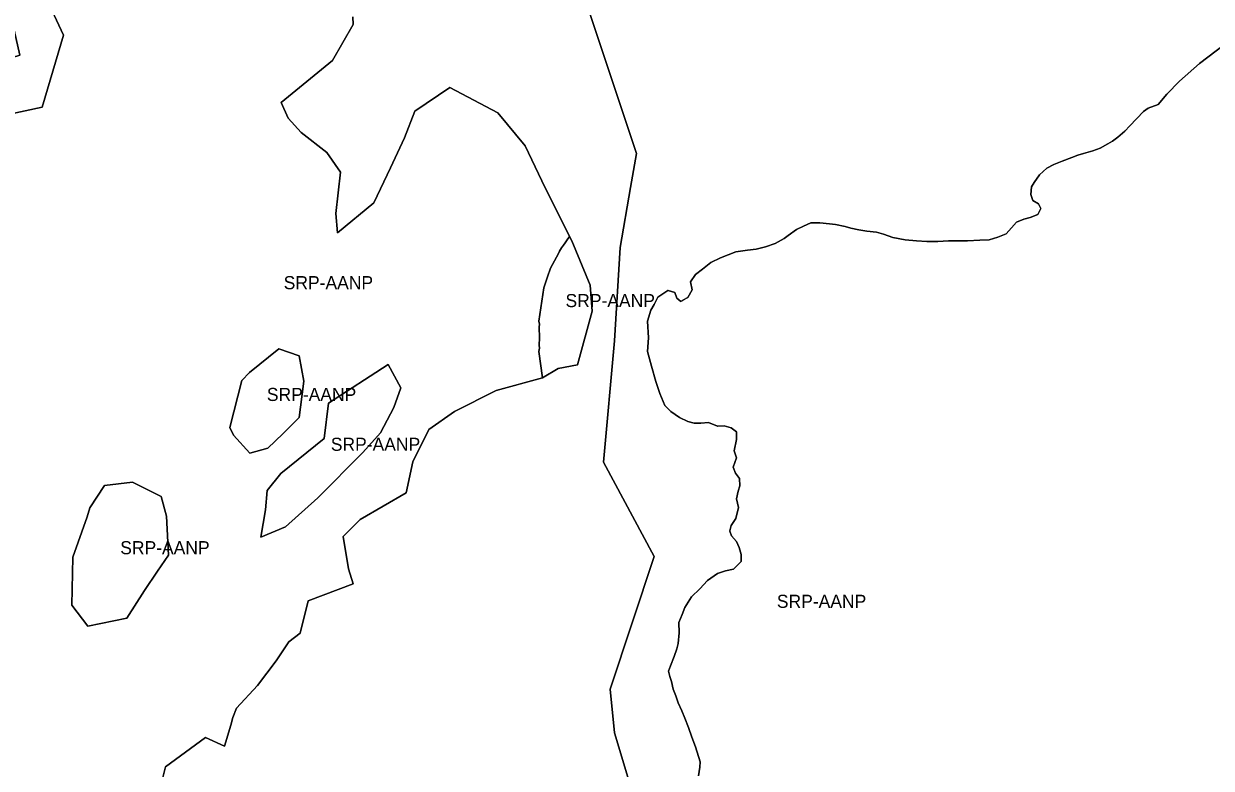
# Model space of a CAD drawing. Extents: x 598968 to 613553, y 4409678 to 4430833.
# Drawn here: x 606932 to 608022, y 4425753 to 4426435 of the extents above; entities that cross this region are included whole.
import ezdxf

# ---------------------------------------------------------------- set-up
doc = ezdxf.new("R2010")
doc.units = 0
for name, color, linetype in [('1', 7, 'Continuous'), ('Sòl Rústic Protegit', 7, 'Continuous'), ('Sòl Rústic Protegit - Alt Nivell de Protecció', 7, 'Continuous')]:
    doc.layers.add(name, color=color, linetype=linetype)

msp = doc.modelspace()

# ---------------------------------------------------------------- linework, layer by layer
at = {"layer": '1'}
msp.add_lwpolyline([(608033.5153, 4426416.04), (608010.7655, 4426398.5398), (607992.3909, 4426382.5398), (607980.8285, 4426370.54), (607972.8913, 4426361.04), (607963.5163, 4426357.5398), (607959.4539, 4426354.5398), (607946.7667, 4426341.5398), (607942.0793, 4426336.5398), (607935.6419, 4426331.0398), (607930.8919, 4426327.5398), (607926.6419, 4426325.0398), (607919.5795, 4426321.0398), (607912.8921, 4426318.5398), (607904.2047, 4426316.0396), (607899.1423, 4426314.5396), (607893.5799, 4426312.5396), (607884.6425, 4426309.0394), (607877.0801, 4426306.0394), (607870.7677, 4426302.5394), (607864.0177, 4426296.5394), (607858.9553, 4426289.5394), (607856.4553, 4426285.5394), (607855.8305, 4426278.5396), (607855.8328, 4426278.5332), (607857.8307, 4426273.0395), (607862.9555, 4426270.0398), (607862.9583, 4426270.0336), (607865.0179, 4426265.54), (607862.2681, 4426260.04), (607855.4557, 4426257.54), (607849.5807, 4426256.0398), (607842.9557, 4426253.0398), (607838.3309, 4426248.0398), (607833.2685, 4426242.5398), (607825.7685, 4426239.5398), (607817.7687, 4426237.0398), (607809.3313, 4426236.5396), (607797.9563, 4426236.0394), (607790.6439, 4426236.0392), (607780.4565, 4426236.0392), (607770.7065, 4426235.539), (607760.5191, 4426235.5388), (607751.0729, 4426236.0328), (607750.9567, 4426236.0386), (607740.5819, 4426237.0384), (607729.4569, 4426239.0382), (607720.7695, 4426242.038), (607714.4571, 4426244.038), (607705.5821, 4426245.0378), (607698.2071, 4426246.0376), (607690.7073, 4426247.5376), (607685.7697, 4426249.0374), (607676.7697, 4426251.0372), (607671.1449, 4426251.5372), (607662.3871, 4426252.5102), (607662.1449, 4426252.537), (607654.2075, 4426252.5368), (607647.3325, 4426249.5368), (607640.8327, 4426246.5368), (607633.3953, 4426241.0368), (607629.7703, 4426238.0368), (607621.5205, 4426233.5366), (607612.5205, 4426230.5366), (607603.8331, 4426228.5366), (607596.0833, 4426227.5364), (607585.3959, 4426226.0362), (607571.2711, 4426220.5362), (607562.2711, 4426216.036), (607554.6463, 4426210.036), (607548.4589, 4426205.036), (607543.6465, 4426198.536), (607545.1465, 4426191.0362), (607541.1465, 4426184.0364), (607536.7165, 4426181.5554), (607536.5565, 4426181.4658), (607535.0811, 4426180.6394), (607534.8967, 4426180.5362), (607531.1471, 4426183.5359), (607529.3364, 4426188.5296), (607529.3341, 4426188.536), (607523.0975, 4426190.455), (607522.8343, 4426190.536), (607518.3343, 4426187.5358), (607513.7719, 4426184.5358), (607510.5219, 4426177.536), (607507.3971, 4426172.536), (607504.2097, 4426162.5362), (607505.0847, 4426147.0364), (607504.3349, 4426134.5366), (607504.3366, 4426134.5302), (607507.9599, 4426121.037), (607507.9617, 4426121.0305), (607511.8351, 4426107.0372), (607511.8372, 4426107.0308), (607515.4601, 4426096.0374), (607515.4628, 4426096.0312), (607520.2728, 4426085.0377), (607525.7727, 4426079.538), (607533.7727, 4426074.0382), (607541.2101, 4426070.5384), (607547.0225, 4426069.0384), (607547.2577, 4426069.0384), (607553.2725, 4426069.0386), (607560.2725, 4426069.5386), (607560.3813, 4426069.4934), (607568.6473, 4426066.0388), (607568.8775, 4426066.0582), (607574.5849, 4426066.539), (607574.7339, 4426066.4936), (607581.1473, 4426064.539), (607585.8347, 4426061.0392), (607585.8347, 4426061.0353), (607585.8349, 4426054.0394), (607583.7725, 4426043.5394), (607583.7745, 4426043.533), (607585.8349, 4426037.0396), (607582.7725, 4426028.5398), (607582.775, 4426028.5334), (607584.8975, 4426023.0398), (607584.9016, 4426023.0345), (607588.7722, 4426018.0388), (607589.0851, 4426011.5402), (607587.5853, 4426006.5402), (607585.8353, 4425999.5402), (607585.8369, 4425999.5338), (607587.8353, 4425991.5404), (607585.2105, 4425981.5406), (607581.0855, 4425975.0406), (607579.7731, 4425970.0406), (607579.7753, 4425970.0342), (607581.336, 4425965.5405), (607585.8357, 4425960.541), (607585.8386, 4425960.5348), (607588.3981, 4425955.041), (607588.4, 4425955.0346), (607590.3357, 4425948.5412), (607590.3357, 4425942.0414), (607583.0233, 4425935.0414), (607575.7109, 4425933.5412), (607568.4611, 4425931.0412), (607559.3361, 4425924.5412), (607552.2739, 4425917.0412), (607544.5239, 4425909.5412), (607538.5865, 4425900.0412), (607536.0241, 4425893.5414), (607533.1493, 4425886.0414), (607533.3369, 4425876.5416), (607532.3369, 4425867.0418), (607531.1495, 4425862.0418), (607528.5871, 4425855.042), (607525.3371, 4425846.542), (607523.5873, 4425841.542), (607524.7123, 4425836.5422), (607524.7144, 4425836.5357), (607526.1497, 4425832.0422), (607527.8373, 4425825.0424), (607527.8397, 4425825.0361), (607530.1499, 4425819.0426), (607530.1522, 4425819.0362), (607532.4623, 4425812.5428), (607532.4651, 4425812.5365), (607535.7749, 4425805.043), (607535.7776, 4425805.0367), (607538.5249, 4425798.543), (607538.5273, 4425798.5367), (607541.7751, 4425790.0432), (607541.7774, 4425790.0369), (607545.0875, 4425781.0434), (607545.0898, 4425781.037), (607548.4001, 4425772.0438), (607548.4022, 4425772.0373), (607552.7127, 4425758.544), (607552.4003, 4425753.544), (607551.1503, 4425745.5442)], dxfattribs=at)
at = {"layer": 'Sòl Rústic Protegit'}
for points in [[(606951.7427, 4426461.01), (606968.3381, 4426424.5072), (606948.9301, 4426358.51), (606913.3677, 4426351.01), (606899.2427, 4426353.01), (606903.9301, 4426398.51), (606928.3739, 4426406.2628), (606921.7245, 4426436.0306)], [(607056.9539, 4425732.9548), (607062.1667, 4425753.8056), (607098.6555, 4425780.7378), (607116.0313, 4425772.919), (607122.1127, 4425792.032), (607123.8503, 4425798.9824), (607127.3255, 4425807.6702), (607146.4387, 4425828.521), (607163.6177, 4425851.01), (607175.1085, 4425868.485), (607185.5341, 4425876.3042), (607193.0551, 4425906.01), (607234.1859, 4425921.481), (607229.8421, 4425935.3814), (607224.9927, 4425965.01), (607240.6177, 4425980.51), (607282.8381, 4426004.8844), (607288.9193, 4426033.5542), (607303.6887, 4426063.0928), (607327.1459, 4426079.5996), (607365.3723, 4426098.713), (607407.8675, 4426110.5102), (607404.6797, 4426134.5102), (607405.3047, 4426137.5102), (607404.8673, 4426140.5102), (607405.2421, 4426147.0102), (607404.7421, 4426157.0102), (607405.1797, 4426159.5102), (607404.5547, 4426162.5102), (607409.3047, 4426193.0102), (607412.4921, 4426203.0102), (607415.3673, 4426211.0102), (607422.4921, 4426224.5102), (607423.4297, 4426226.5102), (607425.4921, 4426229.5102), (607426.0547, 4426230.5102), (607426.6173, 4426231.0102), (607432.8049, 4426240.0102), (607407.4301, 4426291.01), (607391.9927, 4426323.01), (607366.9927, 4426353.51), (607323.0551, 4426376.51), (607290.9301, 4426355.01), (607281.2427, 4426330.51), (607268.4301, 4426303.01), (607253.1801, 4426271.01), (607219.9301, 4426243.51), (607218.3051, 4426261.01), (607222.5551, 4426299.01), (607209.9927, 4426317.01), (607186.5551, 4426335.51), (607174.7427, 4426348.51), (607168.0551, 4426363.01), (607215.1177, 4426401.51), (607234.1801, 4426434.51), (607233.9927, 4426441.51)]]:
    msp.add_lwpolyline(points, dxfattribs=at)
for points in [[(607155.9051, 4426045.9702), (607139.4051, 4426041.4702), (607124.3425, 4426057.9702), (607121.0301, 4426064.9702), (607132.1551, 4426107.9702), (607139.0301, 4426115.4702), (607166.0301, 4426136.9702), (607184.7175, 4426130.4702), (607189.0301, 4426107.4702), (607185.7801, 4426083.4702), (607184.7175, 4426073.9702), (607169.7175, 4426058.9702)], [(607172.2811, 4425973.8982), (607149.3817, 4425964.277), (607153.8257, 4425989.4606), (607155.3071, 4426007.2372), (607167.9687, 4426022.8982), (607207.5311, 4426054.8982), (607211.6001, 4426087.2324), (607266.4115, 4426122.7858), (607278.0311, 4426101.3982), (607271.4061, 4426083.3982), (607259.1561, 4426059.8982), (607242.9687, 4426041.8982), (607201.7187, 4426000.3982)], [(607026.4263, 4425890.2074), (606990.8729, 4425882.8006), (606976.0589, 4425902.0586), (606976.9805, 4425946.1562), (606990.2305, 4425983.1562), (606992.6055, 4425991.1562), (607006.1681, 4426011.6562), (607031.6681, 4426014.6562), (607058.1681, 4426001.6562), (607063.0431, 4425983.6562), (607064.9423, 4425947.9816), (607054.5727, 4425933.1678), (607042.7215, 4425915.3912)]]:
    msp.add_lwpolyline(points, close=True, dxfattribs=at)
at = {"layer": 'Sòl Rústic Protegit - Alt Nivell de Protecció'}
for points in [[(607433.6177, 4426497.5102), (607463.9301, 4426407.0102), (607471.8677, 4426383.0102), (607494.1801, 4426316.0102), (607488.7427, 4426285.0102), (607479.0551, 4426230.0102), (607473.9927, 4426144.5102), (607463.9301, 4426033.0102), (607510.3677, 4425946.5102), (607469.9927, 4425825.0102), (607473.9927, 4425785.0102), (607486.1177, 4425744.5102)], [(607486.1177, 4425744.5102), (607473.9927, 4425785.0102), (607469.9927, 4425825.0102), (607510.3677, 4425946.5102), (607463.9301, 4426033.0102), (607473.9927, 4426144.5102), (607479.0551, 4426230.0102), (607488.7427, 4426285.0102), (607494.1801, 4426316.0102), (607471.8677, 4426383.0102), (607463.9301, 4426407.0102), (607433.6177, 4426497.5102)], [(606921.7245, 4426436.0306), (606928.3739, 4426406.2628), (606903.9301, 4426398.51), (606899.2427, 4426353.01), (606913.3677, 4426351.01), (606948.9301, 4426358.51), (606968.3381, 4426424.5072), (606951.7427, 4426461.01)], [(607233.9927, 4426441.51), (607234.1801, 4426434.51), (607215.1177, 4426401.51), (607168.0551, 4426363.01), (607174.7427, 4426348.51), (607186.5551, 4426335.51), (607209.9927, 4426317.01), (607222.5551, 4426299.01), (607218.3051, 4426261.01), (607219.9301, 4426243.51), (607253.1801, 4426271.01), (607268.4301, 4426303.01), (607281.2427, 4426330.51), (607290.9301, 4426355.01), (607323.0551, 4426376.51), (607366.9927, 4426353.51), (607391.9927, 4426323.01), (607407.4301, 4426291.01), (607432.8049, 4426240.0102), (607434.8675, 4426236.0102), (607451.7425, 4426195.5102), (607453.5549, 4426171.5102), (607439.9925, 4426122.5102), (607422.1799, 4426119.0102), (607407.8675, 4426110.5102), (607365.3723, 4426098.713), (607327.1459, 4426079.5996), (607303.6887, 4426063.0928), (607288.9193, 4426033.5542), (607282.8381, 4426004.8844), (607240.6177, 4425980.51), (607224.9927, 4425965.01), (607229.8421, 4425935.3814), (607234.1859, 4425921.481), (607193.0551, 4425906.01), (607185.5341, 4425876.3042), (607175.1085, 4425868.485), (607163.6177, 4425851.01), (607146.4387, 4425828.521), (607127.3255, 4425807.6702), (607123.8503, 4425798.9824), (607122.1127, 4425792.032), (607116.0313, 4425772.919), (607098.6555, 4425780.7378), (607062.1667, 4425753.8056), (607056.9539, 4425732.9548)], [(607551.1503, 4425745.5442), (607552.4003, 4425753.544), (607552.7127, 4425758.544), (607548.4022, 4425772.0373), (607548.4001, 4425772.0438), (607545.0898, 4425781.037), (607545.0875, 4425781.0434), (607541.7774, 4425790.0369), (607541.7751, 4425790.0432), (607538.5273, 4425798.5367), (607538.5249, 4425798.543), (607535.7776, 4425805.0367), (607535.7749, 4425805.043), (607532.4651, 4425812.5365), (607532.4623, 4425812.5428), (607530.1522, 4425819.0362), (607530.1499, 4425819.0426), (607527.8397, 4425825.0361), (607527.8373, 4425825.0424), (607526.1497, 4425832.0422), (607524.7144, 4425836.5357), (607524.7123, 4425836.5422), (607523.5873, 4425841.542), (607525.3371, 4425846.542), (607528.5871, 4425855.042), (607531.1495, 4425862.0418), (607532.3369, 4425867.0418), (607533.3369, 4425876.5416), (607533.1493, 4425886.0414), (607536.0241, 4425893.5414), (607538.5865, 4425900.0412), (607544.5239, 4425909.5412), (607552.2739, 4425917.0412), (607559.3361, 4425924.5412), (607568.4611, 4425931.0412), (607575.7109, 4425933.5412), (607583.0233, 4425935.0414), (607590.3357, 4425942.0414), (607590.3357, 4425948.5412), (607588.4, 4425955.0346), (607588.3981, 4425955.041), (607585.8386, 4425960.5348), (607585.8357, 4425960.541), (607581.336, 4425965.5405), (607579.7753, 4425970.0342), (607579.7731, 4425970.0406), (607581.0855, 4425975.0406), (607585.2105, 4425981.5406), (607587.8353, 4425991.5404), (607585.8369, 4425999.5338), (607585.8353, 4425999.5402), (607587.5853, 4426006.5402), (607589.0851, 4426011.5402), (607588.7722, 4426018.0388), (607584.9016, 4426023.0345), (607584.8975, 4426023.0398), (607582.775, 4426028.5334), (607582.7725, 4426028.5398), (607585.8349, 4426037.0396), (607583.7745, 4426043.533), (607583.7725, 4426043.5394), (607585.8349, 4426054.0394), (607585.8347, 4426061.0353), (607585.8347, 4426061.0392), (607581.1473, 4426064.539), (607574.7339, 4426066.4936), (607574.5849, 4426066.539), (607568.8775, 4426066.0582), (607568.6473, 4426066.0388), (607560.3813, 4426069.4934), (607560.2725, 4426069.5386), (607553.2725, 4426069.0386), (607547.2577, 4426069.0384), (607547.0225, 4426069.0384), (607541.2101, 4426070.5384), (607533.7727, 4426074.0382), (607525.7727, 4426079.538), (607520.2728, 4426085.0377), (607515.4628, 4426096.0312), (607515.4601, 4426096.0374), (607511.8372, 4426107.0308), (607511.8351, 4426107.0372), (607507.9617, 4426121.0305), (607507.9599, 4426121.037), (607504.3366, 4426134.5302), (607504.3349, 4426134.5366), (607505.0847, 4426147.0364), (607504.2097, 4426162.5362), (607507.3971, 4426172.536), (607510.5219, 4426177.536), (607513.7719, 4426184.5358), (607518.3343, 4426187.5358), (607522.8343, 4426190.536), (607523.0975, 4426190.455), (607529.3341, 4426188.536), (607529.3364, 4426188.5296), (607531.1471, 4426183.5359), (607534.8967, 4426180.5362), (607535.0811, 4426180.6394), (607536.5565, 4426181.4658), (607536.7165, 4426181.5554), (607541.1465, 4426184.0364), (607545.1465, 4426191.0362), (607543.6465, 4426198.536), (607548.4589, 4426205.036), (607554.6463, 4426210.036), (607562.2711, 4426216.036), (607571.2711, 4426220.5362), (607585.3959, 4426226.0362), (607596.0833, 4426227.5364), (607603.8331, 4426228.5366), (607612.5205, 4426230.5366), (607621.5205, 4426233.5366), (607629.7703, 4426238.0368), (607633.3953, 4426241.0368), (607640.8327, 4426246.5368), (607647.3325, 4426249.5368), (607654.2075, 4426252.5368), (607662.1449, 4426252.537), (607662.3871, 4426252.5102), (607671.1449, 4426251.5372), (607676.7697, 4426251.0372), (607685.7697, 4426249.0374), (607690.7073, 4426247.5376), (607698.2071, 4426246.0376), (607705.5821, 4426245.0378), (607714.4571, 4426244.038), (607720.7695, 4426242.038), (607729.4569, 4426239.0382), (607740.5819, 4426237.0384), (607750.9567, 4426236.0386), (607751.0729, 4426236.0328), (607760.5191, 4426235.5388), (607770.7065, 4426235.539), (607780.4565, 4426236.0392), (607790.6439, 4426236.0392), (607797.9563, 4426236.0394), (607809.3313, 4426236.5396), (607817.7687, 4426237.0398), (607825.7685, 4426239.5398), (607833.2685, 4426242.5398), (607838.3309, 4426248.0398), (607842.9557, 4426253.0398), (607849.5807, 4426256.0398), (607855.4557, 4426257.54), (607862.2681, 4426260.04), (607865.0179, 4426265.54), (607862.9583, 4426270.0336), (607862.9555, 4426270.0398), (607857.8307, 4426273.0395), (607855.8328, 4426278.5332), (607855.8305, 4426278.5396), (607856.4553, 4426285.5394), (607858.9553, 4426289.5394), (607864.0177, 4426296.5394), (607870.7677, 4426302.5394), (607877.0801, 4426306.0394), (607884.6425, 4426309.0394), (607893.5799, 4426312.5396), (607899.1423, 4426314.5396), (607904.2047, 4426316.0396), (607912.8921, 4426318.5398), (607919.5795, 4426321.0398), (607926.6419, 4426325.0398), (607930.8919, 4426327.5398), (607935.6419, 4426331.0398), (607942.0793, 4426336.5398), (607946.7667, 4426341.5398), (607959.4539, 4426354.5398), (607963.5163, 4426357.5398), (607972.8913, 4426361.04), (607980.8285, 4426370.54), (607992.3909, 4426382.5398), (608010.7655, 4426398.5398), (608033.5153, 4426416.04)]]:
    msp.add_lwpolyline(points, dxfattribs=at)
for points in [[(607407.8675, 4426110.5102), (607422.1799, 4426119.0102), (607439.9925, 4426122.5102), (607453.5549, 4426171.5102), (607451.7425, 4426195.5102), (607434.8675, 4426236.0102), (607432.8049, 4426240.0102), (607426.6173, 4426231.0102), (607426.0547, 4426230.5102), (607425.4921, 4426229.5102), (607423.4297, 4426226.5102), (607422.4921, 4426224.5102), (607415.3673, 4426211.0102), (607412.4921, 4426203.0102), (607409.3047, 4426193.0102), (607404.5547, 4426162.5102), (607405.1797, 4426159.5102), (607404.7421, 4426157.0102), (607405.2421, 4426147.0102), (607404.8673, 4426140.5102), (607405.3047, 4426137.5102), (607404.6797, 4426134.5102)], [(607155.9051, 4426045.9702), (607169.7175, 4426058.9702), (607184.7175, 4426073.9702), (607185.7801, 4426083.4702), (607189.0301, 4426107.4702), (607184.7175, 4426130.4702), (607166.0301, 4426136.9702), (607139.0301, 4426115.4702), (607132.1551, 4426107.9702), (607121.0301, 4426064.9702), (607124.3425, 4426057.9702), (607139.4051, 4426041.4702)], [(607172.2811, 4425973.8982), (607201.7187, 4426000.3982), (607242.9687, 4426041.8982), (607259.1561, 4426059.8982), (607271.4061, 4426083.3982), (607278.0311, 4426101.3982), (607266.4115, 4426122.7858), (607211.6001, 4426087.2324), (607207.5311, 4426054.8982), (607167.9687, 4426022.8982), (607155.3071, 4426007.2372), (607153.8257, 4425989.4606), (607149.3817, 4425964.277)], [(607026.4263, 4425890.2074), (607042.7215, 4425915.3912), (607054.5727, 4425933.1678), (607064.9423, 4425947.9816), (607063.0431, 4425983.6562), (607058.1681, 4426001.6562), (607031.6681, 4426014.6562), (607006.1681, 4426011.6562), (606992.6055, 4425991.1562), (606990.2305, 4425983.1562), (606976.9805, 4425946.1562), (606976.0589, 4425902.0586), (606990.8729, 4425882.8006)]]:
    msp.add_lwpolyline(points, close=True, dxfattribs=at)

# ---------------------------------------------------------------- texts
for p in [(607170.4735, 4426191.7062), (607429.0548, 4426175.2602), (607155.0301, 4426089.2202), (607213.7064, 4426043.5314), (607020.5006, 4425948.7284), (607622.9407, 4425899.5973)]:
    msp.add_text('SRP-AANP', height=12, dxfattribs=at).set_placement(p)

doc.saveas('drawing.dxf')
